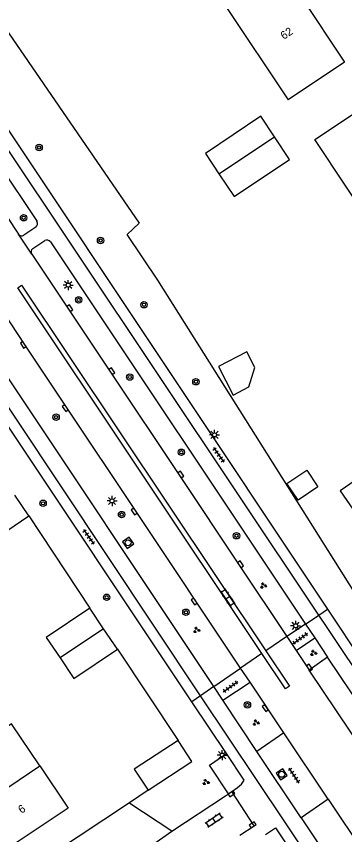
# Model space of a CAD drawing. Extents: x 137999 to 141000, y 397500 to 400501.
# Drawn here: x 138372.7 to 138413.7, y 399668.5 to 399770.7 of the extents above; entities that cross this region are included whole.
import ezdxf

# ---------------------------------------------------------------- set-up
doc = ezdxf.new("R2010")
doc.units = 0
for name, color, linetype in [('gg-afsc-erfafscheiding', 7, 'Continuous'), ('gg-anno-huisnummerreeks BGT', 7, 'Continuous'), ('gg-bbg-bijgebouw', 7, 'Continuous'), ('gg-bbg-gedigitaliseerde bebouwing', 7, 'Continuous'), ('gg-bbg-gedigitaliseerde bijgebouw', 7, 'Continuous'), ('gg-bbg-hoofdgebouw', 7, 'Continuous'), ('gg-bbg-tussenscheiding', 7, 'Continuous'), ('gg-knt-verharding', 7, 'Continuous'), ('gg-knt-verharding nz', 7, 'Continuous'), ('gt-grn-groengrens', 7, 'Continuous'), ('gt-grn-vlakafsluiter', 7, 'Continuous'), ('gt-grn-weggrens', 7, 'Continuous'), ('gt-symb-boom', 7, 'Continuous'), ('gt-symb-groenvak', 7, 'Continuous'), ('gt-symb-klinker verharding', 7, 'Continuous'), ('gt-symb-kolk', 7, 'Continuous'), ('gt-symb-lichtmast', 7, 'Continuous'), ('gt-symb-rioolschacht', 7, 'Continuous'), ('gt-symb-tegel verharding', 7, 'Continuous')]:
    doc.layers.add(name, color=color, linetype=linetype)

# ---------------------------------------------------------------- blocks, each defined once
blk = doc.blocks.new('gt0-TEG1')
at = {"layer": 'gt-symb-tegel verharding'}
for p, q in [((-1.13, 0), (1.12, 0)), ((-0.9, -0.25), (-0.9, 0.25)), ((-0.45, -0.25), (-0.45, 0.25)), ((0, -0.25), (0, 0.25)), ((0.45, -0.25), (0.45, 0.25)), ((0.9, -0.25), (0.9, 0.25))]:
    blk.add_line(p, q, dxfattribs=at)
blk = doc.blocks.new('gt0-KOLK')
at = {"layer": 'gt-symb-kolk'}
blk.add_lwpolyline([(0, 0), (0.37, 0), (0.37, 0.4), (-0.38, 0.4), (-0.38, 0), (0, 0)], dxfattribs=at)
blk = doc.blocks.new('gt0-RS')
at = {"layer": 'gt-symb-rioolschacht'}
blk.add_lwpolyline([(-0.5, -0.5), (0.5, -0.5), (0.5, 0.5), (-0.5, 0.5)], close=True, dxfattribs=at)
blk.add_circle((0, 0), 0.375, dxfattribs=at)
blk = doc.blocks.new('gt0-GRVAK')
at = {"layer": 'gt-symb-groenvak'}
for p, q in [((-0.11, 0.19), (-0.23, 0.24)), ((-0.18, 0.15), (0.09, 0.15)), ((-0.09, 0.21), (-0.16, 0.32)), ((-0.05, 0.21), (-0.05, 0.39)), ((0, 0.21), (0.06, 0.32)), ((0.02, 0.19), (0.13, 0.24)), ((0.26, -0.05), (0.2, 0.06)), ((0.31, -0.05), (0.31, 0.13)), ((0.35, -0.05), (0.41, 0.06)), ((-0.24, -0.23), (-0.36, -0.18)), ((-0.32, -0.26), (-0.05, -0.26)), ((-0.23, -0.21), (-0.29, -0.09)), ((-0.18, -0.2), (-0.18, -0.02)), ((-0.14, -0.21), (-0.07, -0.09)), ((-0.12, -0.23), (0, -0.18)), ((0.24, -0.07), (0.12, -0.02)), ((0.17, -0.11), (0.44, -0.11)), ((0.37, -0.07), (0.49, -0.02))]:
    blk.add_line(p, q, dxfattribs=at)
blk = doc.blocks.new('gt0-LMAST')
at = {"layer": 'gt-symb-lichtmast'}
for p, q in [((-0.18, 0.17), (-0.45, 0.44)), ((0, 0.25), (0, 0.62)), ((0.17, 0.17), (0.44, 0.44)), ((-0.25, 0), (-0.63, 0)), ((-0.18, -0.18), (-0.45, -0.45)), ((0, -0.25), (0, -0.63)), ((0.44, -0.45), (0.17, -0.18)), ((0.25, 0), (0.62, 0))]:
    blk.add_line(p, q, dxfattribs=at)
blk.add_circle((0, 0), 0.25, dxfattribs=at)
blk = doc.blocks.new('gt0-KL1')
at = {"layer": 'gt-symb-klinker verharding'}
for p, q in [((-1.15, 0.3), (1.15, 0.3)), ((-1, -0.3), (-1, 0.3)), ((-0.5, 0.3), (-0.5, 0.45)), ((0, -0.3), (0, 0.3)), ((0.5, 0.3), (0.5, 0.45)), ((1, -0.3), (1, 0.3)), ((-1.15, -0.3), (1.15, -0.3)), ((-0.5, -0.45), (-0.5, -0.3)), ((0.5, -0.45), (0.5, -0.3))]:
    blk.add_line(p, q, dxfattribs=at)
blk = doc.blocks.new('gt0-BOOM')
at = {"layer": 'gt-symb-boom'}
for radius in [0.4, 0.2]:
    blk.add_circle((0, 0), radius, dxfattribs=at)

msp = doc.modelspace()

# ---------------------------------------------------------------- linework, layer by layer
at = {"layer": 'gg-afsc-erfafscheiding'}
for p, q in [((138363.05, 399781.15), (138388.04, 399744.84)), ((138374.24, 399708.28), (138381.85, 399696.73)), ((138385.3, 399691.61), (138392.89, 399680.23)), ((138389.16, 399673.99), (138386.8, 399672.43)), ((138386.8, 399672.43), (138376.36, 399665.51))]:
    msp.add_line(p, q, dxfattribs=at)
msp.add_lwpolyline([(138418.83, 399692.58), (138390.34, 399737.73), (138386.53, 399743.42), (138388.04, 399744.84)], dxfattribs=at)
at = {"layer": 'gg-bbg-bijgebouw'}
for p, q in [((138374.24, 399708.28), (138372.49, 399710.85)), ((138383.58, 399694.17), (138381.85, 399696.73)), ((138385.3, 399691.61), (138383.58, 399694.17))]:
    msp.add_line(p, q, dxfattribs=at)
for points in [[(138404.94, 399755.64), (138403.23, 399758.2), (138396.3, 399753.56), (138398, 399751.02)], [(138398, 399751.02), (138399.9, 399748.17), (138406.83, 399752.8), (138404.94, 399755.64)], [(138420.14, 399711.82), (138418.1, 399714.8), (138413.17, 399711.42), (138415.21, 399708.44), (138420.14, 399711.82)], [(138392.89, 399680.23), (138387.42, 399676.63), (138389.16, 399673.99)], [(138389.16, 399673.99), (138394.63, 399677.59), (138392.89, 399680.23)]]:
    msp.add_lwpolyline(points, dxfattribs=at)
at = {"layer": 'gg-bbg-gedigitaliseerde bebouwing'}
msp.add_lwpolyline([(138424.81, 399748.34), (138417.73, 399743.64), (138409.98, 399755.29), (138417.05, 399760)], dxfattribs=at)
at = {"layer": 'gg-bbg-gedigitaliseerde bijgebouw'}
for points in [[(138397.93, 399726.92), (138399.77, 399723.37), (138401.73, 399724.38), (138402.49, 399726.81), (138401.48, 399728.76), (138397.93, 399726.92)], [(138406.5, 399712.33), (138408.99, 399713.99), (138410.38, 399711.91), (138407.89, 399710.25), (138406.5, 399712.33)], [(138367.09, 399707.17), (138368.83, 399704.61), (138374.24, 399708.28)], [(138381.85, 399696.73), (138376.42, 399693.08), (138378.15, 399690.52)], [(138378.15, 399690.52), (138379.87, 399687.96), (138385.3, 399691.61)]]:
    msp.add_lwpolyline(points, dxfattribs=at)
at = {"layer": 'gg-bbg-hoofdgebouw'}
for p, q in [((138405.91, 399776.63), (138413.71, 399764.98)), ((138413.71, 399764.98), (138406.67, 399760.24))]:
    msp.add_line(p, q, dxfattribs=at)
for points in [[(138405.91, 399776.63), (138398.88, 399771.9), (138406.67, 399760.24)], [(138375.6, 399677.03), (138372.07, 399682.31), (138364.72, 399677.39), (138368.26, 399672.11)], [(138375.6, 399677.03), (138379.14, 399671.74), (138371.79, 399666.83), (138368.26, 399672.11)]]:
    msp.add_lwpolyline(points, dxfattribs=at)
at = {"layer": 'gg-bbg-tussenscheiding'}
for p, q in [((138398, 399751.02), (138404.94, 399755.64)), ((138383.58, 399694.17), (138378.15, 399690.52)), ((138368.26, 399672.11), (138375.6, 399677.03))]:
    msp.add_line(p, q, dxfattribs=at)
at = {"layer": 'gg-knt-verharding'}
for p, q in [((138371.39, 399756.9), (138411.56, 399696.63)), ((138410.48, 399695.89), (138370.23, 399756.12)), ((138369.75, 399753.28), (138375.26, 399745.05)), ((138375.1, 399744.35), (138373.63, 399743.35)), ((138374.72, 399741.67), (138376.23, 399742.67)), ((138376.93, 399742.51), (138408.81, 399694.75)), ((138403.36, 399691.07), (138372.86, 399736.76)), ((138397.36, 399686.94), (138366.89, 399732.62)), ((138394.61, 399685.06), (138364.58, 399730.03)), ((138408.81, 399694.75), (138406.5, 399693.22)), ((138408.81, 399694.75), (138409.98, 399693.03)), ((138406.5, 399693.22), (138407.67, 399691.45)), ((138407.67, 399691.45), (138409.98, 399693.03)), ((138409.98, 399693.03), (138411.58, 399690.63)), ((138411.58, 399690.63), (138409.27, 399689.02)), ((138421.72, 399675.45), (138411.58, 399690.63)), ((138397.36, 399686.94), (138400.71, 399689.26)), ((138401.89, 399687.49), (138400.71, 399689.26)), ((138419.37, 399673.94), (138409.27, 399689.02)), ((138398.5, 399685.24), (138397.36, 399686.94)), ((138398.5, 399685.24), (138401.89, 399687.49)), ((138406.12, 399681.16), (138401.89, 399687.49)), ((138398.94, 399678.58), (138394.61, 399685.06)), ((138402.75, 399678.83), (138398.5, 399685.24)), ((138406.12, 399681.16), (138402.75, 399678.83)), ((138411.66, 399672.87), (138406.12, 399681.16)), ((138408.29, 399670.55), (138402.75, 399678.83)), ((138399.2, 399673.56), (138399.59, 399673.83)), ((138392.12, 399668.87), (138398.8, 399673.3)), ((138398.8, 399673.3), (138399.2, 399673.56)), ((138411.66, 399672.87), (138408.29, 399670.55)), ((138411.66, 399672.87), (138417.1, 399664.72)), ((138386.8, 399672.43), (138386.85, 399672.36)), ((138392.12, 399668.87), (138386.85, 399672.36)), ((138408.29, 399670.55), (138413.71, 399662.43))]:
    msp.add_line(p, q, dxfattribs=at)
for points in [[(138367.41, 399751.74), (138368.36, 399750.35), (138372.93, 399743.47)], [(138395.71, 399685.81), (138360.98, 399737.88), (138355.23, 399746.49)], [(138374.59, 399740.98), (138384.46, 399726.24), (138393.07, 399713.34), (138400.54, 399702.11), (138406.5, 399693.22)], [(138372.86, 399736.76), (138373.33, 399737.11), (138403.86, 399691.41)], [(138400.71, 399689.26), (138387.58, 399708.95), (138378.96, 399721.85), (138373.71, 399729.75), (138370.22, 399734.94)], [(138411.56, 399696.63), (138415.95, 399690.05), (138418.21, 399690.96)], [(138449.48, 399637.57), (138411.51, 399694.35), (138410.48, 399695.89)], [(138403.86, 399691.41), (138406.81, 399686.98), (138406.31, 399686.65), (138403.36, 399691.07)], [(138407.67, 399691.45), (138409.16, 399689.21), (138409.27, 399689.02)], [(138440.32, 399619.02), (138406.23, 399670.04), (138395.71, 399685.81)], [(138399.59, 399673.83), (138400.33, 399674.32), (138400.8, 399674.75), (138401.15, 399675.27), (138398.94, 399678.58)], [(138400.63, 399668.38), (138402.42, 399669.56), (138399.59, 399673.83)], [(138403.83, 399668.45), (138405.06, 399669.31), (138439.83, 399617.24), (138438.86, 399616.6), (138440.18, 399614.57)]]:
    msp.add_lwpolyline(points, dxfattribs=at)
for centre, radius, start, end in [((138374.79, 399744.79), 0.532, 304.8915, 29.4076), ((138373.34, 399743.78), 0.515, 217.2045, 304.1102), ((138376.49, 399742.21), 0.531, 34.3871, 119.0951), ((138375.02, 399741.26), 0.512, 125.4093, 212.3219)]:
    msp.add_arc(centre, radius, start, end, dxfattribs=at)
at = {"layer": 'gg-knt-verharding nz'}
msp.add_lwpolyline([(138376.62, 399658.45), (138389.84, 399667.32), (138392.12, 399668.87)], dxfattribs=at)
at = {"layer": 'gt-grn-groengrens'}
msp.add_lwpolyline([(138399.2, 399673.56), (138396.8, 399677.15), (138398.94, 399678.58)], dxfattribs=at)
at = {"layer": 'gt-grn-vlakafsluiter'}
msp.add_line((138374.59, 399740.98), (138372.93, 399743.47), dxfattribs=at)
at = {"layer": 'gt-grn-weggrens'}
for p, q in [((138410.48, 399695.89), (138411.56, 399696.63)), ((138408.81, 399694.75), (138410.48, 399695.89)), ((138406.5, 399693.22), (138403.86, 399691.41)), ((138403.36, 399691.07), (138400.71, 399689.26)), ((138397.36, 399686.94), (138395.71, 399685.81)), ((138395.71, 399685.81), (138394.61, 399685.06))]:
    msp.add_line(p, q, dxfattribs=at)

# ---------------------------------------------------------------- block references
at = {"layer": 'gt-symb-boom'}
for p in [(138375.52, 399754.3), (138373.58, 399745.52), (138383.2, 399742.68), (138380.46, 399735.26), (138386.85, 399725.62), (138395.12, 399725.03), (138377.64, 399720.61), (138393.3, 399716.23), (138376.02, 399709.85), (138385.83, 399708.44), (138400.19, 399705.79), (138383.97, 399698.11), (138393.87, 399696.24), (138401.56, 399684.66)]:
    msp.add_blockref('gt0-BOOM', p, dxfattribs=at)
at = {"layer": 'gt-symb-boom', "rotation": -55.92839019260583}
msp.add_blockref('gt0-BOOM', (138388.63, 399734.65), dxfattribs=at)
at = {"layer": 'gt-symb-groenvak'}
for p in [(138403.55, 399699.56), (138395.2, 399694.01), (138409.81, 399691.15), (138402.62, 399682.44), (138396.36, 399675.01)]:
    msp.add_blockref('gt0-GRVAK', p, dxfattribs=at)
at = {"layer": 'gt-symb-klinker verharding'}
for p, rotation in [((138399.1, 399698.07), -56.29404346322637), ((138397.39, 399670.27), 34.532124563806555)]:
    msp.add_blockref('gt0-KL1', p, dxfattribs=dict(at, rotation=rotation))
at = {"layer": 'gt-symb-kolk'}
for p, rotation in [((138379.18, 399734.11), -56.214572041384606), ((138373.71, 399729.75), 123.57881372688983), ((138384.46, 399726.24), -56.135056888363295), ((138378.96, 399721.85), 123.78542795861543), ((138393.07, 399713.34), -56.294043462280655), ((138387.58, 399708.95), 123.70595653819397), ((138400.54, 399702.11), -56.3734708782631), ((138395.08, 399697.7), 123.70595654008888), ((138409.16, 399689.21), -56.3734708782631), ((138403.96, 399684.37), 123.86494311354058), ((138399.67, 399673.4), 33.37220238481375), ((138402.33, 399669.51), 33.37220238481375)]:
    msp.add_blockref('gt0-KOLK', p, dxfattribs=dict(at, rotation=rotation))
at = {"layer": 'gt-symb-lichtmast'}
for p in [(138379.16, 399737.12), (138397.45, 399718.4), (138384.64, 399710.14), (138407.59, 399694.54), (138398.41, 399678.39)]:
    msp.add_blockref('gt0-LMAST', p, dxfattribs=at)
at = {"layer": 'gt-symb-rioolschacht'}
for p, rotation in [((138386.65, 399704.91), -54.89531311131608), ((138405.85, 399675.99), -146.5005999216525)]:
    msp.add_blockref('gt0-RS', p, dxfattribs=dict(at, rotation=rotation))
at = {"layer": 'gt-symb-tegel verharding'}
for p, rotation in [((138397.96, 399715.89), -54.52896067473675), ((138381.73, 399705.65), -54.5289606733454), ((138408.17, 399692.96), 35.47103932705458), ((138399.46, 399686.94), 35.47103932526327), ((138407.41, 399675.84), 123.78542795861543)]:
    msp.add_blockref('gt0-TEG1', p, dxfattribs=dict(at, rotation=rotation))

# ---------------------------------------------------------------- texts
at = {"layer": 'gg-anno-huisnummerreeks BGT'}
for s, p in [('62', (138406.11, 399767.74)), ('6', (138373.31, 399671.04))]:
    msp.add_text(s, height=1, rotation=33.8, dxfattribs=at).set_placement(p)

doc.saveas('drawing.dxf')
